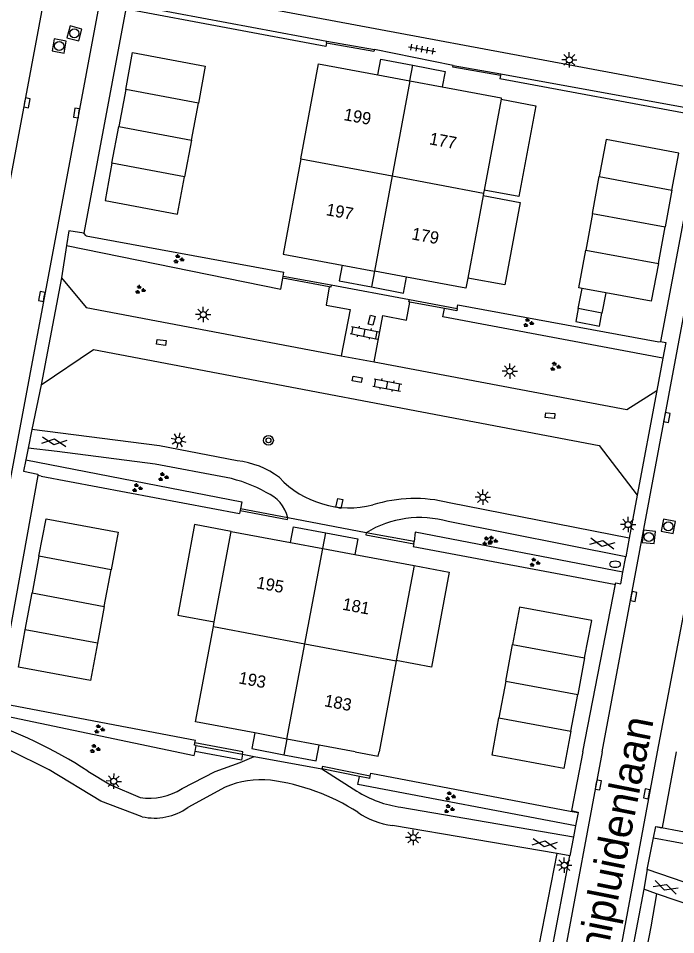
# Model space of a CAD drawing. Extents: x 124000 to 128010, y 398999 to 403000.
# Drawn here: x 126671.4 to 126725.4, y 399485 to 399560.1 of the extents above; entities that cross this region are included whole.
import ezdxf

# ---------------------------------------------------------------- set-up
doc = ezdxf.new("R2010")
doc.units = 0
for name, color, linetype in [('gg-afsc-hekwerk', 7, 'Continuous'), ('gg-afsc-muur', 7, 'Continuous'), ('gg-anno-huisnummerreeks BGT', 7, 'Continuous'), ('gg-anno-openbare ruimte label', 7, 'Continuous'), ('gg-bbg-bijgebouw', 7, 'Continuous'), ('gg-bbg-gedigitaliseerde bijgebouw', 7, 'Continuous'), ('gg-bbg-hoofdgebouw', 7, 'Continuous'), ('gg-bbg-luifel en loopbrug', 7, 'Continuous'), ('gg-bbg-tussenscheiding', 7, 'Continuous'), ('gg-knt-verharding', 7, 'Continuous'), ('gt-grn-groengrens', 7, 'Continuous'), ('gt-grn-vlakafsluiter', 7, 'Continuous'), ('gt-grn-weggrens', 7, 'Continuous'), ('gt-symb-boom', 7, 'Continuous'), ('gt-symb-brandkraan', 7, 'Continuous'), ('gt-symb-gesloten verharding', 7, 'Continuous'), ('gt-symb-groenvak', 7, 'Continuous'), ('gt-symb-klinker verharding', 7, 'Continuous'), ('gt-symb-kolk', 7, 'Continuous'), ('gt-symb-kolk center center', 7, 'Continuous'), ('gt-symb-lichtmast', 7, 'Continuous'), ('gt-symb-rioolschacht', 7, 'Continuous'), ('gt-symb-tegel verharding', 7, 'Continuous')]:
    doc.layers.add(name, color=color, linetype=linetype)

# ---------------------------------------------------------------- blocks, each defined once
blk = doc.blocks.new('gt0-LMAST')
at = {"layer": 'gt-symb-lichtmast'}
for p, q in [((-0.182, 0.173), (-0.447, 0.438)), ((-0.005, 0.246), (-0.005, 0.621)), ((0.172, 0.173), (0.437, 0.438)), ((-0.255, -0.004), (-0.63, -0.004)), ((-0.182, -0.181), (-0.447, -0.446)), ((-0.005, -0.254), (-0.005, -0.629)), ((0.437, -0.446), (0.172, -0.181)), ((0.245, -0.004), (0.62, -0.004))]:
    blk.add_line(p, q, dxfattribs=at)
blk.add_circle((-0.005, -0.004), 0.25, dxfattribs=at)
blk = doc.blocks.new('gt0-TEG1')
at = {"layer": 'gt-symb-tegel verharding'}
for p, q in [((-1.125, 0), (1.125, 0)), ((-0.9, -0.25), (-0.9, 0.25)), ((-0.45, -0.25), (-0.45, 0.25)), ((0, -0.25), (0, 0.25)), ((0.45, -0.25), (0.45, 0.25)), ((0.9, -0.25), (0.9, 0.25))]:
    blk.add_line(p, q, dxfattribs=at)
blk = doc.blocks.new('gt0-GRVAK')
at = {"layer": 'gt-symb-groenvak'}
for p, q in [((-0.11, 0.189), (-0.228, 0.24)), ((-0.182, 0.153), (0.088, 0.153)), ((-0.091, 0.211), (-0.156, 0.322)), ((-0.047, 0.214), (-0.047, 0.393)), ((-0.004, 0.211), (0.061, 0.322)), ((0.015, 0.189), (0.133, 0.24)), ((0.262, -0.052), (0.197, 0.059)), ((0.305, -0.049), (0.305, 0.13)), ((0.349, -0.052), (0.414, 0.059)), ((-0.245, -0.228), (-0.363, -0.177)), ((-0.318, -0.264), (-0.047, -0.264)), ((-0.226, -0.206), (-0.291, -0.095)), ((-0.183, -0.203), (-0.183, -0.024)), ((-0.139, -0.206), (-0.074, -0.095)), ((-0.12, -0.228), (-0.002, -0.177)), ((0.243, -0.074), (0.125, -0.023)), ((0.17, -0.11), (0.441, -0.11)), ((0.368, -0.074), (0.486, -0.023))]:
    blk.add_line(p, q, dxfattribs=at)
blk = doc.blocks.new('gt0-KL1')
at = {"layer": 'gt-symb-klinker verharding'}
for p, q in [((-1.15, 0.3), (1.15, 0.3)), ((-1, -0.3), (-1, 0.3)), ((-0.5, 0.3), (-0.5, 0.45)), ((0, -0.3), (0, 0.3)), ((0.5, 0.3), (0.5, 0.45)), ((1, -0.3), (1, 0.3)), ((-1.15, -0.3), (1.15, -0.3)), ((-0.5, -0.45), (-0.5, -0.3)), ((0.5, -0.45), (0.5, -0.3))]:
    blk.add_line(p, q, dxfattribs=at)
blk = doc.blocks.new('gt0-KOLKCC')
at = {"layer": 'gt-symb-kolk center center'}
blk.add_lwpolyline([(-0.375, 0.2), (0.375, 0.2), (0.375, -0.2), (-0.375, -0.2)], close=True, dxfattribs=at)
blk = doc.blocks.new('gt0-BOOM')
at = {"layer": 'gt-symb-boom'}
for radius in [0.4, 0.2]:
    blk.add_circle((0, 0), radius, dxfattribs=at)
blk = doc.blocks.new('gt0-GESVH1')
at = {"layer": 'gt-symb-gesloten verharding'}
for p, q in [((-0.992, -0.261), (0.008, 0.239)), ((0.008, -0.261), (-0.992, 0.239)), ((0.008, 0.239), (1.008, -0.261)), ((1.008, 0.239), (0.008, -0.261))]:
    blk.add_line(p, q, dxfattribs=at)
blk = doc.blocks.new('gt0-RS')
at = {"layer": 'gt-symb-rioolschacht'}
blk.add_lwpolyline([(-0.5, -0.5), (0.5, -0.5), (0.5, 0.5), (-0.5, 0.5)], close=True, dxfattribs=at)
blk.add_circle((0, 0), 0.375, dxfattribs=at)
blk = doc.blocks.new('gt0-KOLK')
at = {"layer": 'gt-symb-kolk'}
blk.add_lwpolyline([(0, 0), (0.375, 0), (0.375, 0.4), (-0.375, 0.4), (-0.375, 0), (0, 0)], dxfattribs=at)
blk = doc.blocks.new('gt0-BR')
at = {"layer": 'gt-symb-brandkraan'}
for centre, radius, start, end in [((-0.244, 0), 0.206, 107.56694, 252.43307), ((0.599, -2.664), 3, 106.89205, 107.56694), ((0, -0.691), 0.938, 73.10799, 106.89205), ((-0.599, -2.664), 3, 72.43309, 73.10799), ((0.244, 0), 0.206, 287.56695, 72.43309), ((0.599, 2.664), 3, 252.43307, 253.10797), ((0, 0.691), 0.938, 253.10797, 286.89206), ((-0.599, 2.664), 3, 286.89206, 287.56695)]:
    blk.add_arc(centre, radius, start, end, dxfattribs=at)

msp = doc.modelspace()

# ---------------------------------------------------------------- linework, layer by layer
at = {"layer": 'gg-afsc-hekwerk'}
for p, q in [((126696.661, 399557.827), (126680.321, 399560.897)), ((126727.472, 399552.105), (126710.947, 399555.185)), ((126677.004, 399542.31), (126693.228, 399539.32)), ((126707.492, 399536.638), (126723.988, 399533.598)), ((126673.324, 399522.604), (126689.58, 399519.543)), ((126703.827, 399516.827), (126720.325, 399513.746)), ((126669.666, 399504.039), (126685.958, 399500.941)), ((126700.355, 399498.239), (126716.716, 399495.132)), ((126740.571, 399490.717), (126724.207, 399493.759))]:
    msp.add_line(p, q, dxfattribs=at)
at = {"layer": 'gg-afsc-muur'}
for p, q in [((126696.711, 399558.102), (126696.737, 399558.253)), ((126696.737, 399558.253), (126700.641, 399557.573)), ((126707.106, 399556.275), (126711.02, 399555.588)), ((126711.02, 399555.588), (126710.997, 399555.453)), ((126693.135, 399538.817), (126693.168, 399538.998)), ((126693.168, 399538.998), (126697.096, 399538.273)), ((126696.939, 399538.116), (126693.135, 399538.817)), ((126703.514, 399537.069), (126707.439, 399536.351)), ((126706.392, 399536.348), (126703.555, 399536.867)), ((126689.653, 399519.93), (126689.625, 399519.784)), ((126693.535, 399519.183), (126689.653, 399519.93)), ((126703.903, 399517.235), (126699.966, 399517.951)), ((126703.87, 399517.057), (126703.903, 399517.235)), ((126685.882, 399500.535), (126685.919, 399500.732)), ((126689.847, 399500), (126685.919, 399500.732)), ((126686.024, 399500.509), (126685.882, 399500.535)), ((126686.024, 399500.509), (126689.831, 399499.799)), ((126689.831, 399499.799), (126689.847, 399500)), ((126699.43, 399497.972), (126696.34, 399498.591)), ((126700.258, 399497.806), (126699.43, 399497.972)), ((126700.258, 399497.806), (126700.307, 399498))]:
    msp.add_line(p, q, dxfattribs=at)
for points in [[(126700.641, 399557.573), (126700.611, 399557.408), (126696.711, 399558.102)], [(126710.997, 399555.453), (126707.082, 399556.14), (126707.106, 399556.275)], [(126697.096, 399538.273), (126697.062, 399538.093), (126696.939, 399538.116)], [(126703.555, 399536.867), (126703.479, 399536.881), (126703.514, 399537.069)], [(126707.439, 399536.351), (126707.405, 399536.162), (126706.392, 399536.348)], [(126689.625, 399519.784), (126693.506, 399519.038), (126693.535, 399519.183)], [(126699.966, 399517.951), (126699.934, 399517.773), (126703.87, 399517.057)], [(126700.307, 399498), (126696.379, 399498.788), (126696.34, 399498.591)]]:
    msp.add_lwpolyline(points, dxfattribs=at)
at = {"layer": 'gg-bbg-bijgebouw'}
for p, q in [((126680.249, 399554.289), (126679.681, 399551.26)), ((126686.205, 399553.173), (126680.249, 399554.289)), ((126685.637, 399550.145), (126686.205, 399553.173)), ((126679.116, 399548.244), (126679.681, 399551.26)), ((126685.637, 399550.145), (126685.072, 399547.128)), ((126685.072, 399547.128), (126679.116, 399548.244)), ((126718.541, 399544.144), (126719.095, 399547.152)), ((126719.095, 399547.152), (126725.053, 399546.054)), ((126725.053, 399546.054), (126724.498, 399543.045)), ((126718.541, 399544.144), (126717.984, 399541.125)), ((126723.941, 399540.026), (126724.498, 399543.045)), ((126717.984, 399541.125), (126723.941, 399540.026)), ((126673.121, 399516.024), (126672.561, 399513.019)), ((126679.049, 399514.919), (126673.121, 399516.024)), ((126678.489, 399511.914), (126679.049, 399514.919)), ((126671.998, 399510.001), (126672.561, 399513.019)), ((126678.489, 399511.914), (126677.926, 399508.896)), ((126677.926, 399508.896), (126671.998, 399510.001)), ((126711.418, 399505.783), (126711.977, 399508.802)), ((126711.977, 399508.802), (126717.888, 399507.707)), ((126717.888, 399507.707), (126717.328, 399504.688)), ((126711.418, 399505.783), (126710.861, 399502.777)), ((126716.771, 399501.681), (126717.328, 399504.688)), ((126710.861, 399502.777), (126716.771, 399501.681))]:
    msp.add_line(p, q, dxfattribs=at)
at = {"layer": 'gg-bbg-gedigitaliseerde bijgebouw'}
for p, q in [((126717.37, 399536.329), (126717.677, 399537.992)), ((126719.62, 399537.633), (126717.677, 399537.992)), ((126719.62, 399537.633), (126719.313, 399535.97))]:
    msp.add_line(p, q, dxfattribs=at)
msp.add_lwpolyline([(126717.37, 399536.329), (126717.173, 399535.263), (126719.116, 399534.904), (126719.313, 399535.97)], dxfattribs=at)
at = {"layer": 'gg-bbg-hoofdgebouw'}
for p, q in [((126700.916, 399555.489), (126703.555, 399554.998)), ((126703.555, 399554.998), (126706.194, 399554.507)), ((126711.04, 399553.503), (126709.652, 399546.054)), ((126709.607, 399545.81), (126709.569, 399545.604)), ((126709.652, 399546.054), (126709.607, 399545.81)), ((126709.569, 399545.604), (126708.308, 399538.835)), ((126698.011, 399539.892), (126700.65, 399539.401)), ((126703.289, 399538.91), (126700.65, 399539.401)), ((126687.513, 399510.641), (126688.909, 399518.064)), ((126688.909, 399518.064), (126693.769, 399517.155)), ((126693.769, 399517.155), (126696.408, 399516.662)), ((126696.408, 399516.662), (126699.047, 399516.169)), ((126699.047, 399516.169), (126703.903, 399515.261)), ((126703.903, 399515.261), (126702.442, 399507.49)), ((126687.442, 399510.261), (126687.513, 399510.641)), ((126702.436, 399507.458), (126701.033, 399500)), ((126702.442, 399507.49), (126702.436, 399507.458)), ((126693.472, 399501.047), (126690.834, 399501.541)), ((126696.11, 399500.553), (126693.472, 399501.047)), ((126699.065, 399500), (126696.11, 399500.553))]:
    msp.add_line(p, q, dxfattribs=at)
for points in [[(126694.603, 399548.604), (126696.054, 399556.395), (126700.916, 399555.489)], [(126706.194, 399554.507), (126711.058, 399553.601), (126711.04, 399553.503)], [(126694.603, 399548.604), (126693.15, 399540.797), (126698.011, 399539.892)], [(126708.308, 399538.835), (126708.153, 399538.004), (126703.289, 399538.91)], [(126690.834, 399501.541), (126685.973, 399502.451), (126687.442, 399510.261)], [(126699.065, 399500), (126700.966, 399499.644), (126701.033, 399500)]]:
    msp.add_lwpolyline(points, dxfattribs=at)
at = {"layer": 'gg-bbg-luifel en loopbrug'}
for p, q in [((126703.555, 399554.998), (126703.801, 399556.287)), ((126700.65, 399539.401), (126700.404, 399538.112)), ((126696.408, 399516.662), (126696.654, 399517.951)), ((126693.472, 399501.047), (126693.226, 399499.758))]:
    msp.add_line(p, q, dxfattribs=at)
for points in [[(126680.249, 399554.289), (126680.809, 399557.324), (126686.774, 399556.205), (126686.205, 399553.173)], [(126700.916, 399555.489), (126701.165, 399556.791), (126703.801, 399556.287)], [(126703.801, 399556.287), (126706.438, 399555.782), (126706.194, 399554.507)], [(126711.04, 399553.503), (126713.895, 399552.971), (126712.507, 399545.523), (126709.652, 399546.054)], [(126725.053, 399546.054), (126725.627, 399549.087), (126719.654, 399550.187), (126719.095, 399547.152)], [(126679.116, 399548.244), (126678.551, 399545.188), (126684.5, 399544.074), (126685.072, 399547.128)], [(126709.569, 399545.604), (126712.609, 399545.037), (126711.349, 399538.269), (126708.308, 399538.835)], [(126717.677, 399537.992), (126717.415, 399538.04), (126717.984, 399541.125)], [(126698.011, 399539.892), (126697.767, 399538.617), (126700.404, 399538.112)], [(126723.941, 399540.026), (126723.355, 399536.944), (126719.62, 399537.633)], [(126700.404, 399538.112), (126703.04, 399537.608), (126703.289, 399538.91)], [(126673.121, 399516.024), (126673.731, 399519.102), (126679.624, 399518.004), (126679.049, 399514.919)], [(126688.909, 399518.064), (126685.9, 399518.627), (126684.513, 399511.205), (126687.513, 399510.641)], [(126693.769, 399517.155), (126694.018, 399518.455), (126696.654, 399517.951)], [(126696.654, 399517.951), (126699.291, 399517.446), (126699.047, 399516.169)], [(126703.903, 399515.261), (126706.777, 399514.724), (126705.324, 399506.948), (126702.442, 399507.49)], [(126717.888, 399507.707), (126718.479, 399510.76), (126712.543, 399511.859), (126711.977, 399508.802)], [(126677.926, 399508.896), (126677.357, 399505.846), (126671.445, 399506.949), (126671.998, 399510.001)], [(126716.771, 399501.681), (126716.185, 399498.62), (126710.293, 399499.712), (126710.861, 399502.777)], [(126690.834, 399501.541), (126690.589, 399500.263), (126693.226, 399499.758)], [(126693.226, 399499.758), (126695.862, 399499.254), (126696.11, 399500.553)]]:
    msp.add_lwpolyline(points, dxfattribs=at)
at = {"layer": 'gg-bbg-tussenscheiding'}
for p, q in [((126703.555, 399554.998), (126702.104, 399547.207)), ((126679.681, 399551.26), (126685.637, 399550.145)), ((126694.603, 399548.604), (126702.104, 399547.207)), ((126702.104, 399547.207), (126700.65, 399539.401)), ((126702.104, 399547.207), (126709.607, 399545.81)), ((126718.541, 399544.144), (126724.498, 399543.045)), ((126719.313, 399535.97), (126717.37, 399536.329)), ((126694.941, 399508.859), (126696.408, 399516.662)), ((126672.561, 399513.019), (126678.489, 399511.914)), ((126687.442, 399510.261), (126694.941, 399508.859)), ((126693.472, 399501.047), (126694.941, 399508.859)), ((126694.941, 399508.859), (126702.436, 399507.458)), ((126711.418, 399505.783), (126717.328, 399504.688))]:
    msp.add_line(p, q, dxfattribs=at)
at = {"layer": 'gg-knt-verharding'}
for p, q in [((126785.932, 399543.354), (126678.7, 399563.39)), ((126680.27, 399560.906), (126676.804, 399542.508)), ((126680.347, 399561.317), (126696.737, 399558.253)), ((126707.106, 399556.275), (126700.641, 399557.573)), ((126711.02, 399555.588), (126727.67, 399552.542)), ((126727.584, 399552.084), (126724.121, 399533.649)), ((126719.324, 399500), (126727.523, 399543.853)), ((126675.396, 399541.511), (126674.975, 399538.862)), ((126697.096, 399538.273), (126703.514, 399537.069)), ((126673.3, 399530.074), (126677.601, 399532.969)), ((126677.601, 399532.969), (126719.081, 399525.122)), ((126697.933, 399532.469), (126700.631, 399531.961)), ((126724.316, 399532.273), (126723.802, 399529.61)), ((126673.3, 399530.074), (126672.556, 399526.428)), ((126672.556, 399526.428), (126672.241, 399524.885)), ((126672.241, 399524.885), (126672.047, 399523.934)), ((126719.081, 399525.122), (126722.207, 399521.051)), ((126673.03, 399522.659), (126669.666, 399504.039)), ((126722.207, 399521.051), (126721.551, 399517.52)), ((126721.551, 399517.52), (126706.771, 399520.408)), ((126699.966, 399517.951), (126693.535, 399519.183)), ((126721.267, 399515.986), (126706.695, 399518.867)), ((126721.551, 399517.52), (126721.267, 399515.986)), ((126721.033, 399514.725), (126721.267, 399515.986)), ((126717.75, 399500), (126720.418, 399513.729)), ((126690.78, 399499.623), (126696.34, 399498.591)), ((126696.34, 399498.591), (126699.199, 399496.779)), ((126688.402, 399497.094), (126685.344, 399495.419)), ((126702.827, 399495.449), (126716.984, 399493.035)), ((126717.36, 399495.011), (126717.152, 399493.919)), ((126715.643, 399491.647), (126702.133, 399493.956)), ((126717.152, 399493.919), (126716.984, 399493.035)), ((126723.549, 399492.953), (126723.72, 399493.864)), ((126716.984, 399493.035), (126716.686, 399491.469)), ((126723.02, 399490.357), (126723.549, 399492.953)), ((126712.353, 399468.671), (126716.686, 399491.469)), ((126716.686, 399491.469), (126715.643, 399491.647)), ((126723.02, 399490.357), (126722.743, 399488.726)), ((126731.761, 399487.322), (126723.02, 399490.357)), ((126722.743, 399488.726), (126718.712, 399467.249)), ((126723.8, 399488.362), (126722.743, 399488.726)), ((126732.733, 399485.282), (126723.8, 399488.362))]:
    msp.add_line(p, q, dxfattribs=at)
for points in [[(126661.984, 399500), (126673.681, 399562.447), (126671.49, 399562.843)], [(126666.585, 399500), (126678.145, 399561.607), (126680.329, 399561.22)], [(126676.804, 399542.508), (126675.584, 399542.698), (126675.396, 399541.511)], [(126731.78, 399542.152), (126726.09, 399511.758), (126723.845, 399500)], [(126674.975, 399538.862), (126676.995, 399536.412), (126697.933, 399532.469)], [(126696.939, 399538.116), (126696.691, 399536.617), (126698.649, 399536.256), (126697.933, 399532.469)], [(126700.631, 399531.961), (126701.327, 399535.758), (126703.288, 399535.381), (126703.555, 399536.867)], [(126724.121, 399533.649), (126724.563, 399533.551), (126724.316, 399532.273)], [(126700.631, 399531.961), (126721.363, 399528.057), (126723.802, 399529.61)], [(126689.383, 399523.855), (126683.016, 399525.079), (126672.556, 399526.428)], [(126688.482, 399522.488), (126682.673, 399523.567), (126674.615, 399524.627), (126672.241, 399524.885)], [(126672.047, 399523.934), (126671.855, 399522.995), (126673.05, 399522.77), (126673.03, 399522.659)], [(126720.418, 399513.729), (126720.442, 399513.851), (126720.857, 399513.78), (126721.033, 399514.725)], [(126681.586, 399494.677), (126678.204, 399495.959), (126673.971, 399498.517), (126670.661, 399500.156), (126667.845, 399501.137)], [(126719.324, 399500), (126716.024, 399482.289), (126712.931, 399465.959), (126710.427, 399453.014), (126707.721, 399438.259), (126705.105, 399424.759), (126704.344, 399420.598)], [(126723.845, 399500), (126717.547, 399466.16), (126714.832, 399452.297), (126708.559, 399418.731)], [(126717.75, 399500), (126716.811, 399495.172), (126717.369, 399495.061), (126717.36, 399495.011)], [(126723.72, 399493.864), (126724.272, 399493.796), (126725.419, 399500)], [(126684.872, 399496.978), (126687.575, 399498.389), (126689.637, 399499.132), (126690.78, 399499.623)], [(126677.137, 399498.415), (126679.008, 399497.278), (126681.434, 399496.257)], [(126711.259, 399468.829), (126711.951, 399472.806), (126715.643, 399491.647)], [(126723.8, 399488.362), (126723.329, 399485.644), (126719.7, 399467.027)]]:
    msp.add_lwpolyline(points, dxfattribs=at)
for centre, radius, start, end in [((126688.645, 399516.914), 6.98, 52.94985, 83.92681), ((126686.2, 399511.338), 11.381, 60.63846, 78.43608), ((126698.607, 399527.912), 7.912, 223.31148, 284.01619), ((126690.64, 399518.513), 2.971, 13.02267, 67.42032), ((126703.947, 399509.427), 11.339, 75.57776, 107.57601), ((126704.364, 399510.817), 8.381, 73.85191, 121.65183), ((126657.068, 399467.647), 36.734, 56.88414, 72.47056), ((126691.337, 399490.428), 7.284, 83.72206, 113.76565), ((126689.793, 399480.215), 17.61, 57.41877, 82.36143), ((126682.191, 399501.206), 5.006, 261.30614, 302.38213), ((126704.171, 399504.729), 9.377, 237.97686, 261.75796), ((126682.619, 399499.333), 4.769, 257.49284, 304.84542), ((126702.903, 399500.229), 6.32, 234.98367, 263.00583)]:
    msp.add_arc(centre, radius, start, end, dxfattribs=at)
at = {"layer": 'gt-grn-groengrens'}
for p, q in [((126685.933, 399500.017), (126686.024, 399500.509)), ((126689.831, 399499.799), (126690.78, 399499.623)), ((126723.549, 399492.953), (126745.038, 399488.942))]:
    msp.add_line(p, q, dxfattribs=at)
for points in [[(126675.396, 399541.511), (126692.967, 399537.937), (126693.135, 399538.817)], [(126724.316, 399532.273), (126706.268, 399535.67), (126706.392, 399536.348)], [(126672.047, 399523.934), (126689.772, 399520.484), (126689.653, 399519.93)], [(126721.033, 399514.725), (126704.002, 399518.017), (126703.903, 399517.235)], [(126668.262, 399503.373), (126685.87, 399499.684), (126685.933, 399500.017)], [(126689.831, 399499.799), (126689.739, 399499.307), (126685.933, 399500.017)], [(126717.152, 399493.919), (126699.298, 399497.315), (126699.43, 399497.972)]]:
    msp.add_lwpolyline(points, dxfattribs=at)
at = {"layer": 'gt-grn-vlakafsluiter'}
for p, q in [((126696.711, 399558.102), (126696.661, 399557.827)), ((126710.997, 399555.453), (126710.947, 399555.185)), ((126677.004, 399542.31), (126676.804, 399542.508)), ((126693.168, 399538.998), (126693.228, 399539.32)), ((126707.439, 399536.351), (126707.492, 399536.638)), ((126723.988, 399533.598), (126724.121, 399533.649)), ((126673.324, 399522.604), (126673.03, 399522.659)), ((126689.625, 399519.784), (126689.58, 399519.543)), ((126703.87, 399517.057), (126703.827, 399516.827)), ((126720.325, 399513.746), (126720.418, 399513.729)), ((126685.919, 399500.732), (126685.958, 399500.941)), ((126700.307, 399498), (126700.355, 399498.239)), ((126716.716, 399495.132), (126717.36, 399495.011)), ((126723.72, 399493.864), (126724.207, 399493.759))]:
    msp.add_line(p, q, dxfattribs=at)
at = {"layer": 'gt-grn-weggrens'}
for p, q in [((126674.975, 399538.862), (126673.3, 399530.074)), ((126723.802, 399529.61), (126722.207, 399521.051))]:
    msp.add_line(p, q, dxfattribs=at)

# ---------------------------------------------------------------- block references
at = {"layer": 'gt-symb-boom'}
msp.add_blockref('gt0-BOOM', (126691.957, 399525.533), dxfattribs=at)
at = {"layer": 'gt-symb-brandkraan', "rotation": 0.4010639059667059}
msp.add_blockref('gt0-BR', (126720.389, 399515.375), dxfattribs=at)
at = {"layer": 'gt-symb-gesloten verharding'}
for p, rotation in [((126674.376, 399525.42), -7.8141808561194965), ((126719.347, 399517.061), 169.04956573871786), ((126714.613, 399492.477), -9.377579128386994), ((126724.531, 399488.896), -18.416834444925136)]:
    msp.add_blockref('gt0-GESVH1', p, dxfattribs=dict(at, rotation=rotation))
at = {"layer": 'gt-symb-groenvak'}
for p in [(126684.57, 399540.391), (126681.412, 399537.879), (126713.256, 399535.169), (126715.467, 399531.581), (126683.305, 399522.532), (126681.168, 399521.63), (126709.892, 399517.26), (126710.306, 399517.319), (126713.782, 399515.518), (126678.062, 399501.852), (126677.702, 399500.242), (126706.848, 399496.359), (126706.754, 399495.318)]:
    msp.add_blockref('gt0-GRVAK', p, dxfattribs=at)
at = {"layer": 'gt-symb-klinker verharding'}
for p, rotation in [((126699.839, 399534.36), -11.242525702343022), ((126701.701, 399530.068), -10.714643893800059)]:
    msp.add_blockref('gt0-KL1', p, dxfattribs=dict(at, rotation=rotation))
at = {"layer": 'gt-symb-kolk'}
for p, rotation in [((126671.946, 399553.247), -100.60205829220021), ((126676.412, 399552.347), 82.93185994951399), ((126673.563, 399537.293), 79.39794170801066), ((126724.439, 399527.448), -100.60205829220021), ((126721.714, 399512.775), -100.60205829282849), ((126718.821, 399497.311), -100.65836150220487), ((126723.18, 399496.518), 79.34163849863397)]:
    msp.add_blockref('gt0-KOLK', p, dxfattribs=dict(at, rotation=rotation))
at = {"layer": 'gt-symb-kolk center center'}
for p, rotation in [((126700.416, 399535.378), -104.30242403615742), ((126683.164, 399533.558), 172.5908159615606), ((126699.235, 399530.533), 170.20785375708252), ((126715.055, 399527.559), 174.20389934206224), ((126697.772, 399520.364), 77.35314650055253)]:
    msp.add_blockref('gt0-KOLKCC', p, dxfattribs=dict(at, rotation=rotation))
at = {"layer": 'gt-symb-lichtmast'}
for p in [(126716.638, 399556.726), (126686.608, 399535.846), (126711.759, 399531.208), (126709.547, 399520.873), (126721.46, 399518.63), (126703.833, 399492.973), (126716.228, 399490.701)]:
    msp.add_blockref('gt0-LMAST', p, dxfattribs=at)
for p, rotation in [((126684.582, 399525.541), -13.411071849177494), ((126679.268, 399497.585), -2.12109639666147)]:
    msp.add_blockref('gt0-LMAST', p, dxfattribs=dict(at, rotation=rotation))
at = {"layer": 'gt-symb-rioolschacht'}
for p, rotation in [((126676.034, 399558.898), 165.10181274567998), ((126674.789, 399557.858), -100.1407931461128), ((126724.752, 399518.489), 168.81367070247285), ((126723.16, 399517.615), 174.0329623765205)]:
    msp.add_blockref('gt0-RS', p, dxfattribs=dict(at, rotation=rotation))
at = {"layer": 'gt-symb-tegel verharding', "rotation": -9.96151659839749}
msp.add_blockref('gt0-TEG1', (126704.556, 399557.601), dxfattribs=at)

# ---------------------------------------------------------------- texts
at = {"layer": 'gg-anno-huisnummerreeks BGT'}
for s, rotation, p in [('199', 349.5, (126698.08, 399551.795)), ('177', 349.5, (126705.097, 399549.81)), ('197', 349.5, (126696.629, 399544)), ('179', 349.5, (126703.646, 399542.016)), ('195', 349.3, (126690.921, 399513.421)), ('181', 349.3, (126697.97, 399511.656)), ('193', 349.3, (126689.453, 399505.614)), ('183', 349.3, (126696.482, 399503.743))]:
    msp.add_text(s, height=1, rotation=rotation, dxfattribs=at).set_placement(p)
at = {"layer": 'gg-anno-openbare ruimte label'}
msp.add_text('Schipluidenlaan', height=2.5, rotation=78.8, dxfattribs=at).set_placement((126718.98, 399479.451))

doc.saveas('drawing.dxf')
